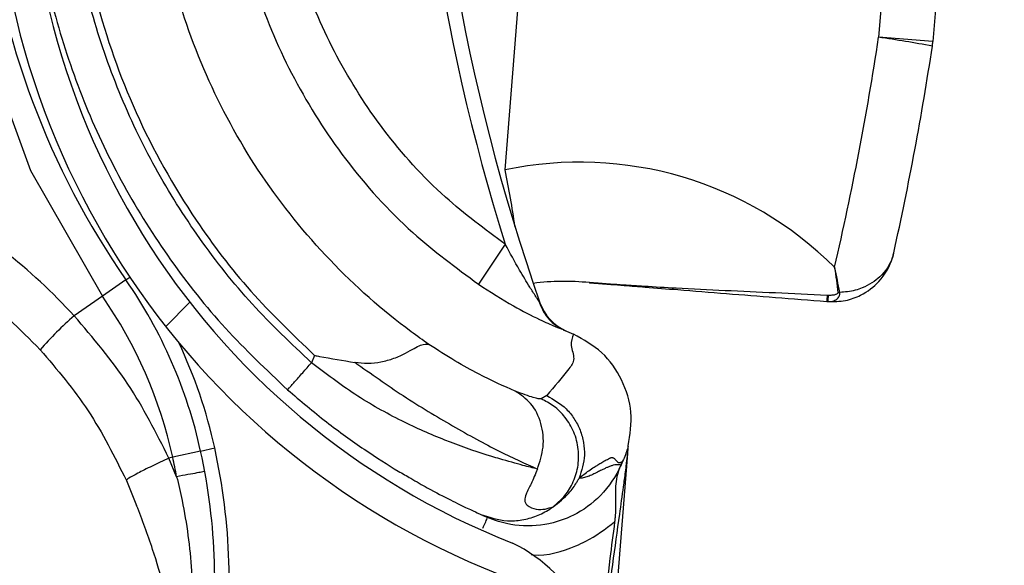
# Model space of a CAD drawing. Header units: inches. Extents: x 170 to 284, y 215 to 248.
# Tile 801 of 1056: x 235.4719 to 235.5419, y 224.4289 to 224.4677. Entities that reach past the tile are written whole.
import ezdxf

# ---------------------------------------------------------------- set-up
doc = ezdxf.new("R2010")
doc.units = ezdxf.units.IN
doc.header["$LTSCALE"] = 0.25
doc.header["$MEASUREMENT"] = 0
doc.layers.add('RH FRONT OF HOOD', color=7, linetype='Continuous')
pattern_1 = [(45, (225.4196035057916, 218.4993357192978), (-0.03026527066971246, 0.03026527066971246), [])]

msp = doc.modelspace()

# ---------------------------------------------------------------- hatches: boundary and pattern name
at = {"layer": 'RH FRONT OF HOOD'}
h = msp.add_hatch(dxfattribs=at)
h.set_pattern_fill('ANSI31', color=256, scale=0.34241245, angle=2.8e-322, style=0)
h.set_pattern_definition([(45, (225.4529552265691, 218.4993357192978), (-0.03026527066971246, 0.03026527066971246), [])])
edge = h.paths.add_edge_path(flags=0)
edge.add_arc((235.7395956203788, 224.3915581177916), 0.021400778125, 89.9999999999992, 390.52248781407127, ccw=False)
edge.add_line((235.7395956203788, 224.4129588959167), (235.8123582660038, 224.4129588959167))
edge.add_arc((235.8123582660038, 224.8238538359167), 0.4108949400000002, 270, 450.0000000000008)
edge.add_line((235.8123582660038, 225.2347487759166), (235.3287006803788, 225.2347487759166))
edge.add_arc((235.3287006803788, 225.2390289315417), 0.004280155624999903, 180.0000000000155, 269.9999999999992, ccw=False)
edge.add_line((235.3244205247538, 225.2390289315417), (235.3244205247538, 225.2818304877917))
edge.add_arc((235.3287006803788, 225.2818304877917), 0.004280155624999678, 360, 540, ccw=False)
edge.add_line((235.3329808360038, 225.2818304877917), (235.3329808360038, 225.2390289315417))
edge.add_line((235.3329808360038, 225.2390289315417), (235.3297484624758, 225.2390289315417))
edge.add_line((235.3297484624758, 225.2390289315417), (235.3297484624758, 225.2818304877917))
edge.add_arc((235.3287006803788, 225.2818304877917), 0.001047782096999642, 360, 540.0000000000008)
edge.add_line((235.3276528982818, 225.2818304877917), (235.3276528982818, 225.2390289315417))
edge.add_arc((235.3287006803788, 225.2390289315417), 0.001047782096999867, 180, 270)
edge.add_line((235.3287006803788, 225.2379811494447), (235.8123582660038, 225.2379811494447))
edge.add_arc((235.8123582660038, 224.8238538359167), 0.4141273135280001, 269.9999999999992, 450, ccw=False)
edge.add_line((235.8123582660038, 224.4097265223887), (235.7395956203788, 224.4097265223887))
edge.add_arc((235.7395956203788, 224.3915581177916), 0.018168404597, 450.0000000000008, 750.5224878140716)
edge.add_arc((235.754343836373, 224.4002532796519), 0.001047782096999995, 390.5224878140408, 495.0000000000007)
edge.add_line((235.753602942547, 224.4009941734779), (235.7449077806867, 224.3922990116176))
edge.add_line((235.7449077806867, 224.3922990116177), (235.7426221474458, 224.3945846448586))
edge.add_line((235.7426221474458, 224.3945846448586), (235.751317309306, 224.4032798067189))
edge.add_arc((235.754343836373, 224.4002532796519), 0.004280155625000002, 390.522487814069, 495.0000000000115, ccw=False)
h = msp.add_hatch(dxfattribs=at)
h.set_pattern_fill('ANSI31', color=256, scale=0.34241245, style=0)
h.set_pattern_definition(pattern_1)
edge = h.paths.add_edge_path(flags=0)
edge.add_line((235.7790065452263, 225.2304686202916), (235.4365940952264, 225.2304686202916))
edge.add_line((235.4365940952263, 225.2304686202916), (235.4365940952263, 225.2347487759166))
edge.add_line((235.4365940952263, 225.2347487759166), (235.7790065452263, 225.2347487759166))
edge.add_arc((235.7790065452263, 224.8238538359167), 0.4108949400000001, 269.9999999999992, 450, ccw=False)
edge.add_line((235.7790065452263, 224.4129588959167), (235.7062438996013, 224.4129588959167))
edge.add_line((235.7062438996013, 224.4129588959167), (235.7062438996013, 224.4172390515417))
edge.add_line((235.7062438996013, 224.4172390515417), (235.7790065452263, 224.4172390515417))
edge.add_arc((235.7790065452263, 224.8238538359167), 0.406614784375, 270, 450.0000000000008)
h = msp.add_hatch(dxfattribs=at)
h.set_pattern_fill('ANSI31', color=256, scale=0.34241245, angle=2.8e-322, style=0)
h.set_pattern_definition(pattern_1)
edge = h.paths.add_edge_path(flags=0)
edge.add_arc((235.4935761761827, 224.3933484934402), 0.001712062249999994, 445.455402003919, 467.6658223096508)
edge.add_line((235.4930566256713, 224.3949798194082), (235.4923240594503, 224.3972799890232))
edge.add_arc((235.4935761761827, 224.3933484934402), 0.004126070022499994, 445.4554020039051, 467.6658223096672, ccw=False)
edge.add_arc((235.4928707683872, 224.3844737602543), 0.01302879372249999, 396.9315693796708, 445.45540200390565, ccw=False)
edge.add_arc((235.488388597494, 224.3816698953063), 0.01830194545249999, 355.45540200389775, 395.516775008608, ccw=False)
edge.add_arc((235.4949081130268, 224.3811516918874), 0.01176186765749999, 287.5962596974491, 355.45540200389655, ccw=False)
edge.add_arc((235.4928789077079, 224.3845761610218), 0.01566536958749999, 230.7124700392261, 290.88620181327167, ccw=False)
edge.add_arc((235.4987443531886, 224.3922507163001), 0.02532140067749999, 208.3096502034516, 231.4363353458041, ccw=False)
edge.add_arc((235.4901159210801, 224.3865475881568), 0.01504902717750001, 167.6111203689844, 204.77005164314, ccw=False)
edge.add_arc((235.5024006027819, 224.3842315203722), 0.02754708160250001, 448.763905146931, 528.3879757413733, ccw=False)
edge.add_arc((235.5020175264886, 224.4204660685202), 0.008748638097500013, 276.4140209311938, 423.3968342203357)
edge.add_arc((235.526755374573, 224.4810497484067), 0.05672062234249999, 175.0260377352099, 248.465301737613, ccw=False)
edge.add_arc((235.6846842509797, 224.4696990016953), 0.2150521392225, 518.8814295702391, 535.6614556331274, ccw=False)
edge.add_arc((235.5106048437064, 224.535849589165), 0.02884824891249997, 460.61424547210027, 516.869158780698, ccw=False)
edge.add_arc((235.4976552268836, 224.5915972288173), 0.0284373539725, 285.5759958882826, 339.1744695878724)
edge.add_arc((235.5101243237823, 224.5864155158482), 0.01494630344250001, 340.7468428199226, 396.0025941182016)
edge.add_arc((235.5065671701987, 224.5848777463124), 0.0187470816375, 393.4132765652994, 426.8950179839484)
edge.add_arc((235.5091684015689, 224.5895142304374), 0.0134739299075, 429.3329594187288, 467.7290477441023)
edge.add_arc((235.5071645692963, 224.5967150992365), 0.006011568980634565, 470.4379345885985, 491.1729756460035)
edge.add_arc((235.5163515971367, 224.5887028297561), 0.01816498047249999, 496.3546620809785, 535.455402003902)
edge.add_arc((235.5091494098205, 224.5892752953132), 0.01094007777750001, 535.4554020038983, 625.4554020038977)
edge.add_arc((235.5084304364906, 224.5802298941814), 0.001866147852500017, 265.4554020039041, 281.0976484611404)
edge.add_line((235.5087896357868, 224.57839864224), (235.5092542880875, 224.5760297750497))
edge.add_arc((235.5084304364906, 224.5802298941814), 0.004280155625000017, 265.4554020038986, 281.09764846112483, ccw=False)
edge.add_arc((235.5091494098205, 224.5892752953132), 0.01335408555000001, 175.4554020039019, 265.4554020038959, ccw=False)
edge.add_arc((235.5163515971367, 224.5887028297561), 0.020578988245, 496.06676031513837, 535.4554020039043, ccw=False)
edge.add_arc((235.5071645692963, 224.5967150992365), 0.008425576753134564, 470.0330691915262, 491.9551129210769, ccw=False)
edge.add_arc((235.5091684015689, 224.5895142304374), 0.01588793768, 429.1457042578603, 467.92598269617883, ccw=False)
edge.add_arc((235.5065671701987, 224.5848777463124), 0.02116108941, 393.5599327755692, 427.0325737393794, ccw=False)
edge.add_arc((235.5101243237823, 224.5864155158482), 0.01736031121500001, 340.63565013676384, 395.8212553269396, ccw=False)
edge.add_arc((235.4976552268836, 224.5915972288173), 0.030851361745, 285.3735592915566, 339.23493959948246, ccw=False)
edge.add_arc((235.5106048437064, 224.535849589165), 0.02643424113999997, 460.3971115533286, 516.7790151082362)
edge.add_arc((235.6846842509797, 224.4696990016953), 0.21263813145, 518.8930704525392, 535.6650915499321)
edge.add_arc((235.526755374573, 224.4810497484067), 0.05430661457, 535.0120286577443, 608.5699368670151)
edge.add_arc((235.5020175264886, 224.4204660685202), 0.01116264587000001, 275.516440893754, 423.9844891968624, ccw=False)
edge.add_arc((235.5024006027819, 224.3842315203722), 0.02513307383, 448.4268021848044, 528.4260597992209)
edge.add_arc((235.4901159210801, 224.3865475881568), 0.01263501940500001, 527.5384492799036, 564.4380987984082)
edge.add_arc((235.4987443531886, 224.3922507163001), 0.022907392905, 208.499708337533, 231.4751172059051)
edge.add_arc((235.4928789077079, 224.3845761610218), 0.01325136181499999, 230.6476424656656, 291.190651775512)
edge.add_arc((235.4949081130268, 224.3811516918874), 0.009347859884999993, 287.1779261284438, 355.4554020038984)
edge.add_arc((235.488388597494, 224.3816698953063), 0.01588793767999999, 355.4554020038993, 395.4075808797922)
edge.add_arc((235.4928707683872, 224.3844737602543), 0.01061478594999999, 397.0899033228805, 445.4554020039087)

# ---------------------------------------------------------------- linework, layer by layer
for p, q in [((235.5063828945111, 224.4570165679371), (235.5115665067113, 224.5222315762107)), ((235.5353626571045, 224.4968193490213), (235.532948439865, 224.4664460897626)), ((235.5392208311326, 224.4965126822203), (235.536806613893, 224.4661394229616)), ((235.536806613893, 224.4661394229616), (235.532948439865, 224.4664460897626)), ((235.5063972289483, 224.4517361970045), (235.5044833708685, 224.4488992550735)), ((235.4794123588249, 224.4492071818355), (235.477741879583, 224.4480476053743)), ((235.4794123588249, 224.4492071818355), (235.4796873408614, 224.4493980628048)), ((235.477741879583, 224.4480476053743), (235.4757285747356, 224.4466500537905)), ((235.5292562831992, 224.4476719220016), (235.5293350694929, 224.4476670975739)), ((235.5292562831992, 224.4476719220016), (235.5293284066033, 224.4476662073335)), ((235.5293617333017, 224.4481037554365), (235.5292856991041, 224.4481069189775)), ((235.5105203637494, 224.4456669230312), (235.5109260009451, 224.4454872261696)), ((235.5109260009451, 224.4454872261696), (235.5112472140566, 224.445337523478)), ((235.4928358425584, 224.443832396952), (235.4926121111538, 224.4433197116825)), ((235.509350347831, 224.4409776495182), (235.5089452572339, 224.4407468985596)), ((235.4847258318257, 224.4370366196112), (235.482739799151, 224.4365998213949)), ((235.4847258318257, 224.4370366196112), (235.4857290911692, 224.4372572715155)), ((235.5151432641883, 224.4373863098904), (235.5151450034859, 224.4374081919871)), ((235.482739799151, 224.4365998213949), (235.4824685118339, 224.4365401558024)), ((235.4830193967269, 224.4352166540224), (235.4824685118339, 224.4365401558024)), ((235.5110163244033, 224.3854652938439), (235.5151011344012, 224.4368562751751)), ((235.51472665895, 224.4363041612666), (235.514608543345, 224.436033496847)), ((235.4794427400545, 224.4349499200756), (235.4801761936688, 224.4331813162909)), ((235.5046566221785, 224.4325353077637), (235.5048182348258, 224.4324630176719)), ((235.5048942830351, 224.4324294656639), (235.505137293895, 224.432322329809))]:
    msp.add_line(p, q, dxfattribs=at)
at = {"layer": 'RH FRONT OF HOOD', "flags": 128}
msp.add_lwpolyline([(235.4673113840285, 224.4772938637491), (235.4673211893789, 224.4764937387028), (235.4691822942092, 224.4663594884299), (235.4726220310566, 224.456973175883), (235.4777418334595, 224.4480476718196), (235.477741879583, 224.4480476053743), (235.477741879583, 224.4480476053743)], dxfattribs=at)
at = {"layer": 'RH FRONT OF HOOD'}
for centre, radius, start, end in [((235.6461868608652, 224.495741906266), 0.1465525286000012, 160.796020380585, 197.4739770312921), ((235.6461868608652, 224.495741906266), 0.1455252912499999, 160.8098266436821, 199.3259522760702), ((235.526755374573, 224.4810497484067), 0.05672062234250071, 175.0260377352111, 248.4653017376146), ((235.526755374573, 224.4810497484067), 0.05430661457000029, 175.0120286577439, 248.5699368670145), ((235.5269495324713, 224.4822054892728), 0.05786770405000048, 186.3572933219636, 214.7667559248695), ((235.3213618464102, 224.4985466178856), 0.2140077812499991, 346.9167998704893, 351.3732464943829), ((235.5190878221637, 224.3691749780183), 0.09825368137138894, 79.63215878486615, 81.89024990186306), ((235.3207826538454, 224.4985926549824), 0.2184591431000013, 347.4535877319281, 351.3732464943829), ((235.5323692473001, 224.4664921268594), 0.004451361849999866, 351.3732464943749, 355.455402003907), ((235.511705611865, 224.4318932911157), 0.02568093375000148, 45.15842060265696, 101.96202785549), ((235.4490285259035, 224.445001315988), 0.05859940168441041, 7.84793861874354, 11.831871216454), ((235.4512838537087, 224.4296815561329), 0.03424124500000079, 12.40386948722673, 34.766755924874), ((235.5105917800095, 224.4319818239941), 0.01712062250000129, 84.06589905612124, 97.40200213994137), ((235.5124148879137, 224.4495215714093), 0.0005136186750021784, 264.0658990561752, 265.4696575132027), ((235.5293326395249, 224.4532452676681), 0.005005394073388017, 278.3034086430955, 279.8674943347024), ((235.4512838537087, 224.4296815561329), 0.03220774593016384, 12.40386948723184, 34.76675592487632), ((235.5120929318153, 224.448714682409), 0.003424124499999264, 199.325952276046, 246.07781352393), ((235.5396035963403, 224.4471906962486), 0.01035849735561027, 174.925481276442, 177.3372458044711), ((235.5293295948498, 224.4476826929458), 1.652837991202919e-05, 265.8773763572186, 289.3432568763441), ((235.5458002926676, 224.4468808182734), 0.01648398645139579, 175.7453510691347, 177.2659777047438), ((235.4908066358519, 224.4292006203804), 0.02306145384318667, 130.8303067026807, 139.2940150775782), ((235.4512838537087, 224.4296815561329), 0.03526848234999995, 12.40386948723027, 25.29406296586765), ((235.4425889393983, 224.4277692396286), 0.04314396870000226, 351.2267056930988, 12.40386948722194), ((235.4425889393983, 224.4277692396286), 0.04417120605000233, 351.2267056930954, 12.40386948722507), ((235.4425889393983, 224.4277692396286), 0.04111046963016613, 10.43589846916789, 12.40386948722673), ((235.5020175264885, 224.4204660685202), 0.01116264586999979, 275.5164408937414, 63.9844891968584)]:
    msp.add_arc(centre, radius, start, end, dxfattribs=at)
for points, knots in [([(235.4758804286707, 224.4875055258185), (235.4757222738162, 224.4844712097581), (235.4754007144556, 224.478301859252), (235.4769867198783, 224.4693611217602), (235.4799425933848, 224.4609338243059), (235.4838221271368, 224.4540246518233), (235.4881893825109, 224.4482758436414), (235.4912789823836, 224.4453212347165), (235.4928358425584, 224.443832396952)], [0, 0, 0, 0, 0.1870908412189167, 0.3803918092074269, 0.5558755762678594, 0.7364481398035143, 0.8671952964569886, 1, 1, 1, 1]), ([(235.500951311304, 224.4446239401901), (235.5005317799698, 224.4449208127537), (235.4980173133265, 224.4467001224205), (235.4937783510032, 224.4504792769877), (235.4889077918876, 224.4564854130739), (235.4851433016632, 224.4632447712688), (235.4824767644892, 224.4707055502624), (235.4811472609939, 224.4787109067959), (235.4812156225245, 224.4842508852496), (235.4815036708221, 224.4869886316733), (235.4815036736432, 224.4869886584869)], [0, 0, 0, 0, 0.03155846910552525, 0.1891461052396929, 0.346733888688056, 0.5043277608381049, 0.6619226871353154, 0.8309600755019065, 0.9999983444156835, 1, 1, 1, 1]), ([(235.4926121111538, 224.4433197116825), (235.4911707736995, 224.4446797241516), (235.4882857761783, 224.4474019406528), (235.4845871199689, 224.4520823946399), (235.481402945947, 224.4571265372), (235.4788339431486, 224.4625211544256), (235.4768846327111, 224.4681687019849), (235.4756201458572, 224.4740032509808), (235.4749828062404, 224.4799350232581), (235.4751530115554, 224.4838983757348), (235.4752378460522, 224.4858738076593)], [0, 0, 0, 0, 0.1247413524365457, 0.2496837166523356, 0.374688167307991, 0.4999855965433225, 0.6253465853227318, 0.7503062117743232, 0.8755465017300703, 1, 1, 1, 1]), ([(235.4726244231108, 224.4792635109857), (235.4727683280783, 224.4773764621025), (235.4730710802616, 224.4734064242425), (235.4744221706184, 224.4674707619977), (235.4764516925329, 224.46153577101), (235.4791576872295, 224.4558725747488), (235.4824985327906, 224.4505767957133), (235.4863823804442, 224.4456720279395), (235.4894039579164, 224.4428189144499), (235.4909120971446, 224.4413948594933)], [0, 0, 0, 0, 0.1313887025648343, 0.276420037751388, 0.4215581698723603, 0.5666389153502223, 0.7114924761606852, 0.8559992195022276, 1, 1, 1, 1]), ([(235.4874152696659, 224.4754633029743), (235.4877989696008, 224.4735395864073), (235.4886250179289, 224.4693981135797), (235.4912440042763, 224.4634247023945), (235.494941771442, 224.4576044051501), (235.499395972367, 224.452662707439), (235.502892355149, 224.4500762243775), (235.5044833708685, 224.4488992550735)], [0, 0, 0, 0, 0.1810254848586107, 0.3897206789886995, 0.5984159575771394, 0.8172607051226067, 0.9999999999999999, 0.9999999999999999, 0.9999999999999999, 0.9999999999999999]), ([(235.5063972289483, 224.4517361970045), (235.5049417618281, 224.4528129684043), (235.5017433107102, 224.4551792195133), (235.4976673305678, 224.4596996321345), (235.4942889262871, 224.4650253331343), (235.4919534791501, 224.4703140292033), (235.4912277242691, 224.4739181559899), (235.4909102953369, 224.4754945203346)], [0, 0, 0, 0, 0.1862448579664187, 0.4092810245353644, 0.6219695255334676, 0.8346579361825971, 1, 1, 1, 1]), ([(235.4757285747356, 224.4466500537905), (235.4757285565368, 224.4466500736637), (235.4741952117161, 224.4483244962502), (235.4708123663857, 224.4515231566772), (235.46686820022, 224.4538668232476), (235.4648635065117, 224.4550580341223)], [0, 0, 0, 0, 5.83624926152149e-06, 0.4917349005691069, 1, 1, 1, 1]), ([(235.508782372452, 224.4477038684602), (235.5087789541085, 224.4477086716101), (235.5087179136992, 224.4477944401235), (235.5085010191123, 224.448117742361), (235.508037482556, 224.448846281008), (235.5072915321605, 224.4500866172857), (235.5067307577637, 224.4511209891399), (235.5063972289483, 224.4517361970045)], [0, 0, 0, 0, 0.005253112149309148, 0.09380336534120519, 0.2660256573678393, 0.5634579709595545, 1, 1, 1, 1]), ([(235.4637851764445, 224.451529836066), (235.4654961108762, 224.4505489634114), (235.4689776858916, 224.4485529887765), (235.4718591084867, 224.4456945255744), (235.4733245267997, 224.4442407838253)], [0, 0, 0, 0, 0.4914254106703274, 1, 1, 1, 1]), ([(235.5293284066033, 224.4476662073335), (235.5297565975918, 224.4476693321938), (235.5306005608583, 224.4476754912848), (235.5318914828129, 224.4481612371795), (235.5331721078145, 224.4491457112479), (235.5337901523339, 224.450259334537), (235.5339910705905, 224.4509902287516), (235.5340177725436, 224.4511040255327), (235.5340242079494, 224.4511328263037), (235.5340250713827, 224.4511366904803)], [0, 0, 0, 0, 0.1732409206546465, 0.3414573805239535, 0.5985081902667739, 0.9384150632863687, 0.9844493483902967, 0.9979135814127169, 1, 1, 1, 1]), ([(235.5340250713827, 224.4511366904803), (235.534024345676, 224.4511334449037), (235.534018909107, 224.4511091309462), (235.5339961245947, 224.4510129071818), (235.5339637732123, 224.4508990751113), (235.5337667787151, 224.4503094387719), (235.533222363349, 224.4494526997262), (235.5320085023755, 224.4486674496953), (235.5309479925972, 224.448365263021), (235.5303714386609, 224.4483261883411), (235.5301904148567, 224.4483139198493)], [0, 0, 0, 0, 0.002292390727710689, 0.01717324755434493, 0.06815791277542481, 0.08374770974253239, 0.4445090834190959, 0.728832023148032, 0.914859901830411, 1, 1, 1, 1]), ([(235.5298144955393, 224.4501025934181), (235.5298156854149, 224.450094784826), (235.5299075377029, 224.4494920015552), (235.529981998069, 224.4488882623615), (235.5300554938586, 224.4482923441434)], [0, 0, 0, 0, 0.01295422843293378, 1, 1, 1, 1]), ([(235.5301904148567, 224.4483139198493), (235.530072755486, 224.4489031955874), (235.5299535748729, 224.4495000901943), (235.5298162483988, 224.4500949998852), (235.5298144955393, 224.4501025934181)], [0, 0, 0, 0, 0.9872358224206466, 1, 1, 1, 1]), ([(235.5292856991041, 224.4481069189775), (235.5280527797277, 224.448163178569), (235.5255840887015, 224.4482758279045), (235.5219943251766, 224.4484380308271), (235.5189072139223, 224.4485897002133), (235.5165276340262, 224.4487244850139), (235.5149752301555, 224.4488229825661), (235.5139799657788, 224.4488910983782), (235.513347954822, 224.4489364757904), (235.5129490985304, 224.4489659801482), (235.5126979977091, 224.4489849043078), (235.5125250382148, 224.448998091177), (235.5124167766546, 224.4490064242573), (235.5123676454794, 224.4490102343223), (235.5123635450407, 224.449010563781), (235.5123617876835, 224.4490107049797)], [0, 0, 0, 0, 0.2019912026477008, 0.4044496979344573, 0.6088048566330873, 0.7472867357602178, 0.8378383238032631, 0.8960050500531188, 0.9331273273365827, 0.9568423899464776, 0.9721219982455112, 0.9821627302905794, 0.9924314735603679, 0.9967562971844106, 0.9999999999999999, 0.9999999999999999, 0.9999999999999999, 0.9999999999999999]), ([(235.5123743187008, 224.4490095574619), (235.5123759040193, 224.4490094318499), (235.512379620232, 224.4490091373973), (235.5124298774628, 224.4490051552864), (235.5125400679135, 224.4489964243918), (235.5127156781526, 224.4489825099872), (235.5129716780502, 224.4489622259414), (235.513378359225, 224.4489300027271), (235.5140226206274, 224.4488789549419), (235.5150359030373, 224.4487986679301), (235.5166117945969, 224.4486738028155), (235.519012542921, 224.448483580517), (235.5220791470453, 224.4482405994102), (235.5256195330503, 224.4479600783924), (235.5280361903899, 224.4477685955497), (235.5292562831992, 224.4476719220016)], [0, 0, 0, 0, 0.003085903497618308, 0.007233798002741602, 0.01731150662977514, 0.02732238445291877, 0.04265796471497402, 0.06654606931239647, 0.1040048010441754, 0.1627312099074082, 0.2541116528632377, 0.393603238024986, 0.5985768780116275, 0.797334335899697, 0.9999999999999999, 0.9999999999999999, 0.9999999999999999, 0.9999999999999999]), ([(235.5044833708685, 224.4488992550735), (235.5053195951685, 224.4483631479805), (235.5067901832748, 224.4474203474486), (235.5087017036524, 224.4464414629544), (235.5099103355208, 224.4458983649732), (235.5103699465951, 224.4457205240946), (235.5105012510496, 224.44567551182), (235.5105012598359, 224.445675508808)], [0, 0, 0, 0, 0.3699466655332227, 0.6505899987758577, 0.8492685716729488, 0.9999899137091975, 1, 1, 1, 1]), ([(235.5293350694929, 224.4476670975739), (235.5294840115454, 224.4476719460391), (235.529689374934, 224.4476786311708), (235.5299075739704, 224.447785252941), (235.5300291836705, 224.4478777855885), (235.530109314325, 224.4479767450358), (235.5301600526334, 224.4480814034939), (235.5301830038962, 224.4481601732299), (235.5301924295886, 224.4482357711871), (235.530192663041, 224.4482836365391), (235.5301907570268, 224.4483093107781), (235.5301904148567, 224.4483139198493)], [0, 0, 0, 0, 0.3645929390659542, 0.5027058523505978, 0.6105078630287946, 0.7482334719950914, 0.8124580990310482, 0.8899537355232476, 0.9408504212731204, 0.9893813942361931, 1, 1, 1, 1]), ([(235.5300554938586, 224.4482923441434), (235.5300555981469, 224.448291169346), (235.5300561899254, 224.4482845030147), (235.5300541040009, 224.448271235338), (235.5300433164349, 224.448249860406), (235.5300223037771, 224.4482280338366), (235.5299784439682, 224.4481968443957), (235.5299143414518, 224.4481680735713), (235.5298214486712, 224.4481397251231), (235.5296390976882, 224.4481033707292), (235.5294807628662, 224.4481035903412), (235.5293617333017, 224.4481037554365)], [0, 0, 0, 0, 0.004695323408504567, 0.02664338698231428, 0.05219506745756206, 0.09877045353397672, 0.1450743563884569, 0.2652549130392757, 0.3748338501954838, 0.530025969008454, 1, 1, 1, 1]), ([(235.5087823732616, 224.4477038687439), (235.5089116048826, 224.44737660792), (235.5091366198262, 224.4468067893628), (235.509747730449, 224.4461097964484), (235.5102342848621, 224.4458295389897), (235.5105013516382, 224.4456757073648)], [0, 0, 0, 0, 0.378355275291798, 0.6587829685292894, 1, 1, 1, 1]), ([(235.5088617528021, 224.447581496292), (235.5088594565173, 224.4475850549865), (235.5088543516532, 224.4475929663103), (235.5088290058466, 224.4476323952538), (235.5088150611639, 224.447654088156)], [0, 0, 0, 0, 0.4498228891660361, 1, 1, 1, 1]), ([(235.4824685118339, 224.4365401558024), (235.4815619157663, 224.4383370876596), (235.4797248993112, 224.4419781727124), (235.4770721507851, 224.4450793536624), (235.4757285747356, 224.4466500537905)], [0, 0, 0, 0, 0.4935154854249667, 1, 1, 1, 1]), ([(235.5112511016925, 224.4453453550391), (235.5111572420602, 224.4450975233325), (235.5109694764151, 224.4446017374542), (235.5114181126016, 224.4435399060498), (235.5105985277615, 224.4424536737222), (235.5098852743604, 224.441610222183), (235.509350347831, 224.4409776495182)], [0, 0, 0, 0, 0.1666800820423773, 0.3334425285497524, 0.5000945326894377, 1, 1, 1, 1]), ([(235.5151450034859, 224.4374081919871), (235.5152689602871, 224.438207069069), (235.5155168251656, 224.4398045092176), (235.5147579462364, 224.4421419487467), (235.5133742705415, 224.4441732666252), (235.5119589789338, 224.444954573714), (235.5112511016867, 224.4453453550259)], [0, 0, 0, 0, 0.2500474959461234, 0.4999967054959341, 0.7499165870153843, 1, 1, 1, 1]), ([(235.4733245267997, 224.4442407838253), (235.4745174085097, 224.4428350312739), (235.4769348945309, 224.4399861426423), (235.4785995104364, 224.4366432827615), (235.4794427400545, 224.4349499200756)], [0, 0, 0, 0, 0.4934389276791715, 1, 1, 1, 1]), ([(235.4956905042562, 224.4433543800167), (235.495998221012, 224.4433213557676), (235.4966298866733, 224.4432535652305), (235.4975853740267, 224.4433644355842), (235.4985209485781, 224.4436219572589), (235.4995567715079, 224.4441215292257), (235.5004597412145, 224.4446698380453), (235.5007900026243, 224.4446396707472), (235.5009519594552, 224.4446248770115)], [0, 0, 0, 0, 0.1136768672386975, 0.2333502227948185, 0.3620694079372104, 0.5019163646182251, 0.7557448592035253, 1, 1, 1, 1]), ([(235.5070994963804, 224.441302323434), (235.5062902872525, 224.4416554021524), (235.5050622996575, 224.4421912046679), (235.5028327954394, 224.4434124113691), (235.5015808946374, 224.4442194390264), (235.5009519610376, 224.44462487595)], [0, 0, 0, 0, 0.4901989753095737, 0.7438846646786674, 1, 1, 1, 1]), ([(235.4928358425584, 224.443832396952), (235.4928471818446, 224.4438302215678), (235.4929602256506, 224.4438085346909), (235.4939109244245, 224.443628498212), (235.4948506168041, 224.4434752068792), (235.4956885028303, 224.4433385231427)], [0, 0, 0, 0, 0.01193493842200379, 0.1189819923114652, 1, 1, 1, 1]), ([(235.495691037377, 224.4433541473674), (235.4968485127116, 224.4425378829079), (235.4992259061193, 224.4408613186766), (235.5027501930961, 224.4387421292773), (235.5061145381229, 224.436911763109), (235.5078112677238, 224.4361517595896), (235.5086822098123, 224.4357616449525)], [0, 0, 0, 0, 0.230525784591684, 0.4734878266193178, 0.729737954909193, 1, 1, 1, 1]), ([(235.4909120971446, 224.4413948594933), (235.4909348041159, 224.4414205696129), (235.4909697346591, 224.4414601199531), (235.4911817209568, 224.4417001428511), (235.4914011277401, 224.4419485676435), (235.4916734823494, 224.4422569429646), (235.4920692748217, 224.4427050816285), (235.4923982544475, 224.4430775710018), (235.4926121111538, 224.4433197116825)], [0, 0, 0, 0, 0.2394567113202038, 0.3683605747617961, 0.500000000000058, 0.6316394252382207, 0.7605432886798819, 0.9999999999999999, 0.9999999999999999, 0.9999999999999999, 0.9999999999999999]), ([(235.5086807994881, 224.4357600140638), (235.5083476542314, 224.4358437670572), (235.507551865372, 224.4360438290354), (235.5064218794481, 224.4363625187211), (235.5055249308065, 224.4366282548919), (235.5042925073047, 224.4370051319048), (235.502210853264, 224.437731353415), (235.4989837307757, 224.4391478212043), (235.4957066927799, 224.4409653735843), (235.4936291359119, 224.442545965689), (235.4926121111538, 224.4433197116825)], [0, 0, 0, 0, 0.08980644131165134, 0.2145219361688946, 0.2531624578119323, 0.275966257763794, 0.462890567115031, 0.6373953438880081, 0.822494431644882, 1, 1, 1, 1]), ([(235.4909120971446, 224.4413948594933), (235.4918345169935, 224.4406119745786), (235.4936565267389, 224.4390655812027), (235.4963565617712, 224.4371418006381), (235.4984012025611, 224.4358235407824), (235.499379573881, 224.4352696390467), (235.499670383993, 224.4351049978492)], [0, 0, 0, 0, 0.3013203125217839, 0.5951829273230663, 0.8796725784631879, 1, 1, 1, 1]), ([(235.5086814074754, 224.4357584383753), (235.5088503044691, 224.4362766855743), (235.5092011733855, 224.4373532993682), (235.5090165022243, 224.4390356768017), (235.5083097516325, 224.4404842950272), (235.5074936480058, 224.4410361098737), (235.5071005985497, 224.4413018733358)], [0, 0, 0, 0, 0.2405618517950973, 0.4997464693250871, 0.7590693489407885, 1, 1, 1, 1]), ([(235.5089452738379, 224.4407468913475), (235.5088195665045, 224.4407495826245), (235.508568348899, 224.4407549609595), (235.5075942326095, 224.4411177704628), (235.5071075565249, 224.4412990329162)], [0, 0, 0, 0, 0.5003922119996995, 1, 1, 1, 1]), ([(235.5098035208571, 224.4330843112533), (235.5100642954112, 224.4333049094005), (235.5106143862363, 224.4337702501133), (235.5112265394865, 224.4347349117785), (235.5116058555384, 224.4358959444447), (235.5116453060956, 224.437168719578), (235.5113252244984, 224.4384014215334), (235.5106983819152, 224.4394503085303), (235.5098878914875, 224.4402564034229), (235.5092484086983, 224.4405891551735), (235.5089452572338, 224.4407468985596)], [0, 0, 0, 0, 0.1098512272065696, 0.2317256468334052, 0.3631776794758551, 0.4999999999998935, 0.6368223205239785, 0.7682743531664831, 0.8901487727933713, 1, 1, 1, 1]), ([(235.5093503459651, 224.4409776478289), (235.5098392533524, 224.4406992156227), (235.5105913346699, 224.4402709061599), (235.5113186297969, 224.4393484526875), (235.5117423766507, 224.4385375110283), (235.5119840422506, 224.4376550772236), (235.5120792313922, 224.4364844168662), (235.5118198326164, 224.4356589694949), (235.5116512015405, 224.435122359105)], [0, 0, 0, 0, 0.2394514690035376, 0.3683457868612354, 0.4999761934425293, 0.6316105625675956, 0.7605158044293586, 1, 1, 1, 1]), ([(235.5151432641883, 224.4373863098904), (235.515123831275, 224.4373233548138), (235.5150308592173, 224.4370221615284), (235.5148822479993, 224.436622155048), (235.5147395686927, 224.4363131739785), (235.5147395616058, 224.4363131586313)], [0, 0, 0, 0, 0.2090106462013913, 0.9999607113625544, 0.9999999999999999, 0.9999999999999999, 0.9999999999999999, 0.9999999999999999]), ([(235.5151011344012, 224.4368562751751), (235.515101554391, 224.4368615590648), (235.5151040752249, 224.4368932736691), (235.51511240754, 224.4369981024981), (235.5151238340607, 224.4371418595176), (235.5151372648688, 224.437310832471), (235.5151408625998, 224.4373560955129), (235.5151432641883, 224.4373863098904)], [0, 0, 0, 0, 0.01571398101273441, 0.09431738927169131, 0.3218612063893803, 0.5473229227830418, 1, 1, 1, 1]), ([(235.4824685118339, 224.4365401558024), (235.4820541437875, 224.4363461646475), (235.4812012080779, 224.4359468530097), (235.480201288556, 224.4354423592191), (235.4795396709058, 224.4350736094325), (235.4794744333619, 224.4349903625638), (235.4794427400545, 224.4349499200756)], [0, 0, 0, 0, 0.2429069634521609, 0.4999999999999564, 0.7570930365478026, 1, 1, 1, 1]), ([(235.5116502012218, 224.4351200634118), (235.511762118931, 224.435210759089), (235.5119994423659, 224.4354030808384), (235.5123537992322, 224.4356577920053), (235.5126402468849, 224.435848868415), (235.5128544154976, 224.4359840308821), (235.5129904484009, 224.4360675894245), (235.5131291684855, 224.4361505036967), (235.5132705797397, 224.4362327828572), (235.5134217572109, 224.436318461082), (235.5135771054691, 224.4364039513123), (235.5137171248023, 224.4364800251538), (235.5138206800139, 224.4365331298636), (235.5138944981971, 224.4365701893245), (235.5139574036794, 224.4365851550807), (235.5140223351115, 224.4365810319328), (235.5140897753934, 224.4365542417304), (235.5141594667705, 224.4365018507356), (235.5142273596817, 224.4364217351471), (235.5142924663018, 224.4363512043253), (235.5143436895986, 224.4362966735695), (235.5143777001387, 224.4362630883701), (235.5144075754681, 224.4362352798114), (235.5144472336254, 224.4362195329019), (235.5145011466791, 224.4362127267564), (235.5145683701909, 224.4362246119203), (235.51464273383, 224.4362532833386), (235.5146990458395, 224.4362879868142), (235.5147271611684, 224.4363053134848)], [0, 0, 0, 0, 0.0848073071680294, 0.1798353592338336, 0.2850849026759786, 0.3228266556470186, 0.3617275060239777, 0.4017874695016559, 0.4430065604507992, 0.485384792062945, 0.5351510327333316, 0.5813528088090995, 0.6105805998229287, 0.6293562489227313, 0.6489120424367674, 0.6766412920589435, 0.707547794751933, 0.7416323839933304, 0.7850907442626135, 0.8280699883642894, 0.8539878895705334, 0.8729964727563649, 0.885095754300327, 0.9032140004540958, 0.9275168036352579, 0.951748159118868, 0.9759089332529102, 1, 1, 1, 1]), ([(235.5130693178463, 224.4219494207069), (235.5133925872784, 224.4242923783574), (235.5138808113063, 224.4278308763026), (235.5144588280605, 224.4320155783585), (235.5147668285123, 224.4342082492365), (235.5149292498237, 224.4353995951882), (235.5150081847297, 224.4360531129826), (235.5150498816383, 224.4364140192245), (235.5150723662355, 224.436613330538), (235.5150847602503, 224.4367237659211), (235.5150921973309, 224.4367895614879), (235.515096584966, 224.4368277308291), (235.5150993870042, 224.4368510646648), (235.5151007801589, 224.4368619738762), (235.5151015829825, 224.4368671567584), (235.5151018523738, 224.4368676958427), (235.5151017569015, 224.4368644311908), (235.5151013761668, 224.4368594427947), (235.5151011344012, 224.4368562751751)], [0, 0, 0, 0, 0.4681368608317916, 0.7070129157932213, 0.8371325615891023, 0.9079072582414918, 0.9470740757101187, 0.968789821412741, 0.9808770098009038, 0.9876679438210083, 0.9915546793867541, 0.994770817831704, 0.9959953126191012, 0.9972287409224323, 0.997848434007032, 0.9984730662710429, 0.9990304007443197, 1, 1, 1, 1]), ([(235.5146085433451, 224.4360334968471), (235.5146085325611, 224.436033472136), (235.5142630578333, 224.4352418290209), (235.5133086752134, 224.4338214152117), (235.5117635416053, 224.4327029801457), (235.5101086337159, 224.4319686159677), (235.5082997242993, 224.4315863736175), (235.5063964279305, 224.4318379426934), (235.5053859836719, 224.4322135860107), (235.5051373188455, 224.4323223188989), (235.5051372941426, 224.4323223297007)], [0, 0, 0, 0, 7.18941595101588e-06, 0.2303203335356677, 0.4448965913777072, 0.4983905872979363, 0.7130087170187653, 0.9276298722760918, 0.9999928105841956, 1, 1, 1, 1]), ([(235.5086800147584, 224.4357568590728), (235.5085328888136, 224.435397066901), (235.508327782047, 224.4348954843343), (235.5080294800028, 224.4343199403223), (235.5078313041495, 224.4339014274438), (235.507733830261, 224.4334632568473), (235.5079926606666, 224.4330799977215), (235.508850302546, 224.4327709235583), (235.5094225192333, 224.4329590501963), (235.509803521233, 224.4330843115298)], [0, 0, 0, 0, 0.1001269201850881, 0.1395859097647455, 0.1897135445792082, 0.2582342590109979, 0.3697357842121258, 0.5803479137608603, 1, 1, 1, 1]), ([(235.5146083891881, 224.4360331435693), (235.5145579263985, 224.4360461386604), (235.5144547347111, 224.4360727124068), (235.5142768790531, 224.4360683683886), (235.5140817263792, 224.4360344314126), (235.5138739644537, 224.4359699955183), (235.5136616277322, 224.4358854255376), (235.5134485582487, 224.4357888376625), (235.5132113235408, 224.4356726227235), (235.5129806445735, 224.4355564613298), (235.5127743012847, 224.4354543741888), (235.5126010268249, 224.4353710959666), (235.5124368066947, 224.4352979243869), (235.512266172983, 224.4352295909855), (235.5120997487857, 224.4351734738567), (235.5119388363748, 224.4351344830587), (235.5117864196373, 224.435113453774), (235.5116949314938, 224.4351178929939), (235.5116502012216, 224.4351200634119)], [0, 0, 0, 0, 0.06578093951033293, 0.1345158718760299, 0.2062058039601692, 0.27713025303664, 0.3450539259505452, 0.4118164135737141, 0.4774590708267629, 0.563672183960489, 0.622780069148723, 0.6670965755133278, 0.724168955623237, 0.7778304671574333, 0.8321346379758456, 0.8905164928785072, 0.9464714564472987, 1, 1, 1, 1]), ([(235.5145150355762, 224.4358138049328), (235.5144303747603, 224.4355618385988), (235.5142129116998, 224.4349146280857), (235.5142408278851, 224.4337749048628), (235.5142485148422, 224.4326655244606), (235.5141823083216, 224.4321135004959), (235.5141697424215, 224.4320087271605)], [0, 0, 0, 0, 0.2412678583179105, 0.6197299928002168, 0.9278253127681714, 1, 1, 1, 1]), ([(235.5147395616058, 224.4363131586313), (235.5147395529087, 224.4363131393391), (235.5146665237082, 224.4361511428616), (235.5145907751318, 224.4359824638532), (235.5145150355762, 224.4358138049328)], [0, 0, 0, 0, 0.0001190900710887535, 1, 1, 1, 1]), ([(235.5145150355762, 224.4358138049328), (235.514542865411, 224.4358795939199), (235.5146055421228, 224.4360277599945), (235.5146833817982, 224.4362053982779), (235.5147266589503, 224.4363041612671)], [0, 0, 0, 0, 0.4440219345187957, 1, 1, 1, 1]), ([(235.4830191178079, 224.4352173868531), (235.4830191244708, 224.4352173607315), (235.4831612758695, 224.4346600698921), (235.4836616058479, 224.4324546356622), (235.484288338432, 224.4278828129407), (235.4841253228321, 224.4238604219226), (235.4840307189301, 224.4215260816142)], [0, 0, 0, 0, 5.869764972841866e-06, 0.1252288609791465, 0.4923383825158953, 1, 1, 1, 1]), ([(235.499670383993, 224.4351049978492), (235.5000709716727, 224.434871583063), (235.5011680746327, 224.4342323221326), (235.5025500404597, 224.4335314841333), (235.5037607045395, 224.4329424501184), (235.5044878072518, 224.4326111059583), (235.5046007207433, 224.432560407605), (235.5046566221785, 224.4325353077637)], [0, 0, 0, 0, 0.1282528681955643, 0.3512504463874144, 0.5733912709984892, 0.7887937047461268, 1, 1, 1, 1]), ([(235.5098035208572, 224.4330843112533), (235.5102032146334, 224.4333997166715), (235.510888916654, 224.4339408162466), (235.5113624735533, 224.4346254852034), (235.5115637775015, 224.4349679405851), (235.5116172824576, 224.4350652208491), (235.5116311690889, 224.4350902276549), (235.5116358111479, 224.4350985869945)], [0, 0, 0, 0, 0.5022803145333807, 0.8616962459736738, 0.9584272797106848, 0.9861029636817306, 1, 1, 1, 1]), ([(235.4829802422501, 224.4211385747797), (235.4829542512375, 224.4218373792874), (235.4829028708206, 224.4232188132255), (235.4825904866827, 224.4252821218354), (235.482085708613, 224.4275730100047), (235.4812829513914, 224.4302488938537), (235.4805667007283, 224.4321473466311), (235.4801765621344, 224.43318142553)], [0, 0, 0, 0, 0.1627420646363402, 0.3217171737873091, 0.4905672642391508, 0.7225142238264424, 1, 1, 1, 1]), ([(235.5046566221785, 224.4325353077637), (235.5052779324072, 224.4323325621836), (235.50623404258, 224.432020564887), (235.5075966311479, 224.4321195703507), (235.5086228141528, 224.4323954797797), (235.5093521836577, 224.4327645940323), (235.5097228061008, 224.4330271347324), (235.5098035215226, 224.433084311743)], [0, 0, 0, 0, 0.3580314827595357, 0.5509607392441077, 0.748044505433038, 0.9451282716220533, 1, 1, 1, 1]), ([(235.5048182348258, 224.4324630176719), (235.5048823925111, 224.4324342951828), (235.5050751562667, 224.4323479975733), (235.5049234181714, 224.432416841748), (235.5047419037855, 224.4324966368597), (235.5048732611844, 224.4324387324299), (235.5048942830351, 224.4324294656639)], [0, 0, 0, 0, 0.1877582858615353, 0.5641255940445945, 0.9302446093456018, 1, 1, 1, 1]), ([(235.5048046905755, 224.4315616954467), (235.5048361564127, 224.4316336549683), (235.5049594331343, 224.431915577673), (235.5050974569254, 224.4322312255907), (235.5051240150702, 224.432291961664), (235.5051372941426, 224.4323223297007)], [0, 0, 0, 0, 0.1462931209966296, 0.573146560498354, 1, 1, 1, 1]), ([(235.5082377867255, 224.429690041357), (235.5082830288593, 224.4296837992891), (235.5093540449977, 224.4295360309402), (235.5107035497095, 224.4300053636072), (235.5126462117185, 224.4308316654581), (235.5135109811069, 224.4314997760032), (235.5141697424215, 224.4320087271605)], [0, 0, 0, 0, 0.02109882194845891, 0.4994719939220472, 0.6187093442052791, 1, 1, 1, 1]), ([(235.5141697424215, 224.4320087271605), (235.5140571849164, 224.4311403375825), (235.5136314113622, 224.4278554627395), (235.5132700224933, 224.4245627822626), (235.5130041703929, 224.4221405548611)], [0, 0, 0, 0, 0.26436001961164, 1, 1, 1, 1])]:
    msp.add_open_spline(points, degree=3, knots=knots, dxfattribs=at)
msp.add_open_spline([(235.4850192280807, 224.4355841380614), (235.4849911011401, 224.4355789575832), (235.484934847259, 224.4355685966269), (235.4844937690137, 224.4354873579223), (235.4838480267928, 224.4353684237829), (235.4832955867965, 224.4352666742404), (235.4830193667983, 224.4352157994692)], degree=3, dxfattribs=at)

doc.saveas('drawing.dxf')
